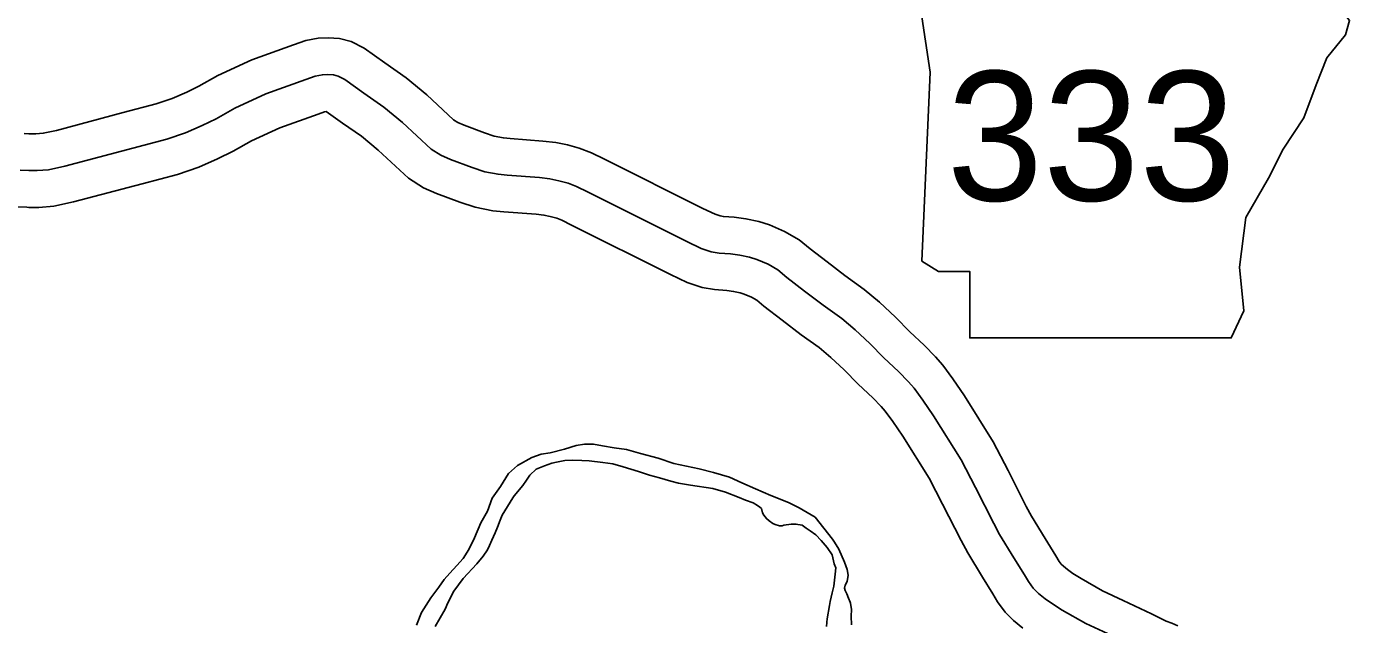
# Model space of a CAD drawing. Extents: x 31699 to 244310, y -8841 to 11474.
# Drawn here: x 146285.9 to 146645.4, y -3088.8 to -2926.2 of the extents above; entities that cross this region are included whole.
import ezdxf

# ---------------------------------------------------------------- set-up
doc = ezdxf.new("R2010")
doc.units = 0
for name, color, linetype in [('B_Logo', 7, 'Continuous'), ('G-ANNO-TEXT', 7, 'Continuous'), ('R_Draft', 7, 'Continuous'), ('R_XS_EARTHWORK_STAGE2', 7, 'Continuous')]:
    doc.layers.add(name, color=color, linetype=linetype)

msp = doc.modelspace()

# ---------------------------------------------------------------- linework, layer by layer
at = {"layer": 'B_Logo'}
for points in [[(146579.65, -3091.23), (146573.74, -3088.48), (146567.29, -3084.83), (146564.66, -3083.16), (146562.69, -3081.79), (146560.89, -3080.29), (146559.46, -3078.86), (146558.15, -3077.06), (146557.07, -3075.21), (146554.2, -3070.61), (146550.32, -3064.27), (146548.71, -3061.28), (146543.75, -3051.48), (146539.87, -3044.01), (146532.4, -3032.05), (146529.47, -3027.75), (146527.08, -3024.52), (146525.53, -3022.73), (146522.84, -3019.98), (146518.9, -3016.27), (146515.07, -3012.33), (146511.07, -3008.62), (146507.43, -3005.57), (146502.35, -3001.93), (146497.33, -2998.1), (146492.55, -2994.4), (146490.1, -2992.36), (146487.41, -2990.81), (146484.37, -2989.5), (146482.4, -2988.9), (146479.71, -2988.3), (146477.2, -2988), (146474.09, -2987.76), (146471.94, -2987.4), (146469.25, -2986.51), (146465.31, -2984.59), (146438.49, -2971.2), (146435.38, -2969.65), (146433.05, -2968.75), (146430.54, -2968.1), (146428.09, -2967.56), (146425.29, -2967.26), (146416.5, -2966.6), (146414.05, -2966.36), (146410.41, -2965.65), (146407, -2964.51), (146401.09, -2962.3), (146398.46, -2961.16), (146395.83, -2959.49), (146388.07, -2952.26), (146383.05, -2948.07), (146377.55, -2944.25), (146372.42, -2940.6), (146370.56, -2939.64), (146369.37, -2939.35), (146367.76, -2939.23), (146366.32, -2939.29), (146364.35, -2939.64), (146361.78, -2940.54), (146350.91, -2944.49), (146342.49, -2948.37), (146337.41, -2951.24), (146333.64, -2953.09), (146329.1, -2955.07), (146324.09, -2956.8), (146314.77, -2959.25), (146296.37, -2964.15), (146291.89, -2965.11), (146288.84, -2965.35), (146286.51, -2965.35)], [(146286.51, -2965.35), (146284.24, -2965.23)]]:
    msp.add_lwpolyline(points, dxfattribs=at)
at = {"layer": 'G-ANNO-TEXT'}
msp.add_lwpolyline([(146526.41, -2904.79), (146531.49, -2938.63), (146529.23, -2989.94), (146533.74, -2992.76), (146542.2, -2992.76), (146542.2, -3010.81), (146613.26, -3010.81), (146616.64, -3003.48), (146615.51, -2991.64), (146617.21, -2978.1), (146623.41, -2967.39), (146627.36, -2959.49), (146633, -2951.03), (146636.38, -2942.01), (146639.2, -2934.68), (146644.27, -2928.48), (146645.4, -2924.53), (146643.15, -2921.71), (146625.66, -2921.71), (146629.61, -2913.81), (146630.18, -2908.74), (146627.84, -2904.84)], close=True, dxfattribs=at)
at = {"layer": 'R_Draft'}
for points in [[(146452.73, -3042.22), (146448.98, -3041.19), (146445.57, -3040.69), (146442.43, -3040.2), (146439.96, -3039.76), (146437.56, -3039.72), (146435.23, -3040.08), (146432.1, -3041.05), (146428.18, -3042.03), (146425.72, -3042.46), (146423.19, -3043.36), (146419.35, -3045.54), (146416.91, -3047.71), (146414.68, -3051.21), (146412.45, -3054.38), (146411.16, -3057.94), (146409.39, -3061.1), (146407.64, -3065.2), (146406.08, -3068.36), (146404.57, -3070.78), (146402.86, -3072.74), (146400.95, -3074.77), (146399.37, -3076.52), (146397.92, -3078.61), (146395.82, -3081.51), (146393.2, -3085.49), (146391.84, -3088.91)], [(146503.32, -3089.32), (146503.43, -3087.11), (146503.43, -3087.18), (146504.12, -3083.56), (146504.3, -3082.49), (146504.81, -3080.14), (146505.26, -3078.33), (146505.68, -3075.05), (146505.8, -3073.38), (146505.38, -3072.24), (146504.82, -3069.84), (146503.46, -3067.85), (146501.84, -3065.87), (146500.42, -3064.41), (146498.81, -3063.29), (146497.73, -3062.57), (146496.66, -3061.78), (146494.98, -3061.46), (146493.65, -3061.48), (146491.72, -3061.77), (146491.25, -3061.91), (146490.52, -3061.92), (146489.38, -3061.59), (146488.71, -3061.27), (146487.7, -3060.54), (146486.96, -3059.95), (146486.22, -3059.02), (146485.94, -3058.36), (146485.59, -3057.22), (146485.19, -3056.83), (146484.52, -3056.37), (146483.38, -3055.71), (146481.3, -3054.93), (146479.56, -3054.22), (146475.8, -3052.79), (146472.39, -3051.76), (146466.37, -3050.82), (146463.03, -3050.33), (146460.96, -3049.75), (146457.88, -3048.85), (146455.2, -3048.14), (146452.19, -3047.17), (146448.04, -3045.88), (146445.23, -3045.05), (146442.49, -3044.68), (146438.81, -3044.25), (146436.81, -3044.2), (146434.34, -3044.03), (146432.21, -3044.19), (146429.88, -3044.62), (146428.68, -3044.9), (146426.62, -3045.59), (146424.43, -3046.55), (146422.71, -3048.11), (146421.73, -3049.52), (146420.75, -3050.94), (146418.44, -3053.77), (146418.05, -3054.31), (146415.17, -3059.03), (146414.59, -3060.37), (146413.88, -3062.32), (146413.23, -3063.8), (146412.38, -3065.81), (146411.73, -3067.22), (146411.15, -3068.43), (146410.03, -3070.18), (146408.32, -3072.21), (146404.57, -3076.2), (146402.07, -3079.7), (146400.44, -3082.86), (146399.66, -3084.54), (146396.92, -3089.26)], [(146510.12, -3088.84), (146510.02, -3086.5), (146510.07, -3084.63), (146509.85, -3082.96), (146509.71, -3082.63), (146509.3, -3081.56), (146508.82, -3080.43), (146508.34, -3079.5), (146508.2, -3078.9), (146508.32, -3078.09), (146508.91, -3077.08), (146509.16, -3075.34), (146508.94, -3073.81), (146508.18, -3071.81), (146506.61, -3068.29), (146505.45, -3066.36), (146504.91, -3065.56), (146500.23, -3059.6), (146495.87, -3057.04), (146492.98, -3055.6), (146488.15, -3053.65), (146484, -3051.83), (146480.31, -3050.2), (146476.89, -3048.7), (146472.6, -3047.41), (146468.72, -3046.45), (146461.84, -3044.99), (146457.55, -3043.5), (146452.73, -3042.22)]]:
    msp.add_lwpolyline(points, dxfattribs=at)
at = {"layer": 'R_XS_EARTHWORK_STAGE2'}
for p, q in [((146286.51, -2955.35), (146287.04, -2955.36)), ((146286.51, -2975.35), (146285.98, -2975.33))]:
    msp.add_line(p, q, dxfattribs=at)
for points in [[(146598.76, -3089.1), (146597.11, -3088.42), (146595.62, -3087.82), (146594.52, -3087.33), (146591.6, -3085.85), (146583.91, -3082.18), (146578.31, -3079.58), (146572.44, -3076.26), (146570.21, -3074.84), (146568.76, -3073.83), (146567.65, -3072.9), (146567.07, -3072.33), (146566.53, -3071.58), (146565.64, -3070.06), (146562.71, -3065.35), (146558.99, -3059.28), (146557.57, -3056.65), (146552.65, -3046.92), (146548.56, -3039.05), (146540.78, -3026.59), (146537.63, -3021.96), (146534.89, -3018.26), (146532.89, -3015.95), (146529.84, -3012.84), (146525.92, -3009.15), (146522.07, -3005.17), (146517.68, -3001.11), (146513.56, -2997.67), (146508.3, -2993.89), (146503.43, -2990.18), (146498.81, -2986.6), (146495.84, -2984.13), (146491.91, -2981.86), (146487.81, -2980.09), (146484.94, -2979.22), (146481.39, -2978.43), (146478.17, -2978.05), (146475.3, -2977.83), (146474.36, -2977.67), (146473.03, -2977.23), (146469.73, -2975.62), (146442.96, -2962.26), (146439.42, -2960.49), (146436.12, -2959.22), (146432.88, -2958.37), (146429.7, -2957.67), (146426.19, -2957.3), (146417.36, -2956.64), (146415.51, -2956.46), (146412.97, -2955.96), (146410.34, -2955.08), (146404.83, -2953.02), (146403.16, -2952.3), (146401.98, -2951.55), (146394.68, -2944.75), (146389.12, -2940.11), (146383.3, -2936.07), (146377.63, -2932.04), (146374.12, -2930.23), (146370.96, -2929.44), (146367.92, -2929.21), (146365.21, -2929.32), (146361.79, -2929.95), (146358.43, -2931.12), (146347.1, -2935.23), (146337.92, -2939.46), (146332.74, -2942.39), (146329.44, -2944.02), (146325.47, -2945.74), (146321.18, -2947.22), (146312.21, -2949.58), (146294.03, -2954.42), (146290.45, -2955.19), (146288.45, -2955.35), (146286.51, -2955.35)], [(146556.61, -3089.74), (146554.14, -3087.68), (146551.85, -3085.38), (146549.77, -3082.54), (146548.5, -3080.36), (146545.7, -3075.86), (146541.65, -3069.26), (146539.84, -3065.92), (146534.85, -3056.04), (146531.18, -3048.97), (146524.02, -3037.52), (146521.32, -3033.54), (146519.27, -3030.78), (146518.17, -3029.5), (146515.84, -3027.12), (146511.88, -3023.4), (146508.08, -3019.48), (146504.46, -3016.13), (146501.29, -3013.48), (146496.4, -3009.97), (146491.24, -3006.03), (146486.29, -3002.2), (146484.37, -3000.6), (146482.92, -2999.76), (146480.92, -2998.9), (146479.86, -2998.58), (146478.03, -2998.17), (146476.22, -2997.96), (146472.88, -2997.7), (146469.52, -2997.14), (146465.47, -2995.79), (146460.9, -2993.57), (146434.02, -2980.15), (146431.34, -2978.81), (146429.98, -2978.29), (146428.2, -2977.82), (146426.49, -2977.44), (146424.38, -2977.22), (146415.64, -2976.57), (146412.6, -2976.27), (146407.85, -2975.33), (146403.67, -2973.94), (146397.35, -2971.58), (146393.76, -2970.03), (146389.69, -2967.43), (146381.45, -2959.76), (146376.98, -2956.03), (146371.8, -2952.43), (146367.34, -2949.26), (146366.91, -2949.34), (146365.14, -2949.96), (146354.72, -2953.74), (146347.05, -2957.28), (146342.08, -2960.09), (146337.85, -2962.17), (146332.73, -2964.39), (146326.99, -2966.37), (146317.33, -2968.92), (146298.7, -2973.88), (146293.33, -2975.03), (146289.23, -2975.35), (146286.51, -2975.35)], [(146287.04, -2955.36), (146285.27, -2955.27)], [(146285.98, -2975.33), (146283.21, -2975.19)]]:
    msp.add_lwpolyline(points, dxfattribs=at)

# ---------------------------------------------------------------- texts
at = {"layer": 'G-ANNO-TEXT'}
msp.add_text('333', height=35.2, dxfattribs=at).set_placement((146535.96, -2973.51))

doc.saveas('drawing.dxf')
